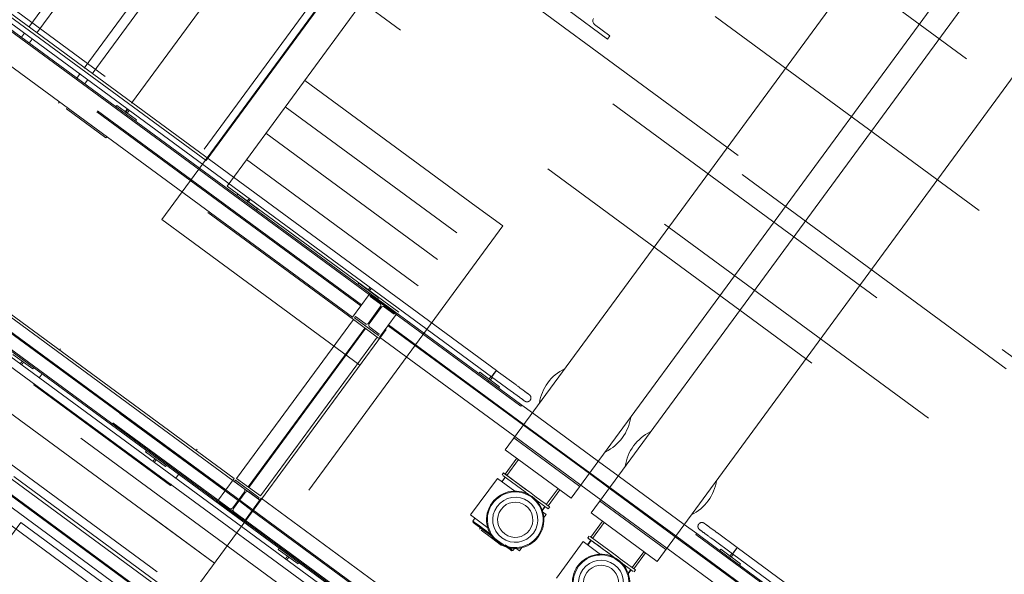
# Model space of a CAD drawing. Header units: metres. Extents: x 135583 to 135939, y 457896 to 458258.
# Tile 489 of 599: x 135761.5 to 135767.51, y 458070.97 to 458074.36. Entities that reach past the tile are written whole.
import ezdxf

# ---------------------------------------------------------------- set-up
doc = ezdxf.new("R2010")
doc.units = ezdxf.units.M
doc.linetypes.add('Hidden', pattern=[4, 2, -2])
doc.layers.add('NIEUWE INSTALLATIE', color=250, linetype='Continuous', lineweight=0)

msp = doc.modelspace()

# ---------------------------------------------------------------- linework, layer by layer
at = {"layer": 'NIEUWE INSTALLATIE', "linetype": 'Hidden'}
for p, q in [((135762.6871, 458071.0428), (135742.7817, 458085.6669)), ((135762.6871, 458071.0428), (135742.7817, 458085.6669)), ((135742.9429, 458085.5485), (135762.6871, 458071.0428)), ((135742.9429, 458085.5485), (135762.6871, 458071.0428)), ((135776.9489, 458067.0152), (135756.3602, 458082.1413)), ((135756.073, 458081.4837), (135768.6135, 458072.2705)), ((135756.073, 458081.4837), (135768.6135, 458072.2705)), ((135755.4478, 458080.9503), (135773.897, 458067.3961)), ((135755.4478, 458080.9503), (135773.897, 458067.3961)), ((135773.4933, 458067.1901), (135758.3637, 458078.3055)), ((135773.4933, 458067.1901), (135758.3637, 458078.3055)), ((135758.2749, 458078.1847), (135773.4045, 458067.0692)), ((135758.2749, 458078.1847), (135773.4045, 458067.0692)), ((135763.5815, 458072.6133), (135759.7735, 458075.411)), ((135763.5815, 458072.6133), (135759.7735, 458075.411)), ((135763.585, 458072.6182), (135759.7815, 458075.4125)), ((135763.585, 458072.6182), (135759.7815, 458075.4125)), ((135760.4089, 458075.1967), (135762.6251, 458073.5685)), ((135760.4089, 458075.1967), (135762.6251, 458073.5685)), ((135762.6358, 458073.4987), (135760.3793, 458075.1564)), ((135762.6358, 458073.4987), (135760.3793, 458075.1564)), ((135762.3664, 458073.1397), (135763.787, 458075.0734)), ((135762.3664, 458073.1397), (135763.787, 458075.0734)), ((135763.9482, 458074.955), (135762.5275, 458073.0213)), ((135763.9482, 458074.955), (135762.5275, 458073.0213)), ((135762.6251, 458073.5685), (135763.4836, 458074.7371)), ((135762.6251, 458073.5685), (135763.4836, 458074.7371)), ((135763.5535, 458074.7478), (135762.6654, 458073.5389)), ((135763.5535, 458074.7478), (135762.6654, 458073.5389)), ((135764.2731, 458074.7148), (135776.0745, 458066.0445)), ((135764.2731, 458074.7148), (135776.0745, 458066.0445)), ((135773.9681, 458067.4928), (135764.2257, 458074.6503)), ((135773.9681, 458067.4928), (135764.2257, 458074.6503)), ((135758.8859, 458074.3252), (135762.7522, 458071.4847)), ((135758.8859, 458074.3252), (135762.7522, 458071.4847)), ((135758.8859, 458074.3252), (135762.7522, 458071.4847)), ((135758.8859, 458074.3252), (135762.7522, 458071.4847)), ((135762.7526, 458071.4851), (135758.8862, 458074.3256)), ((135762.7561, 458071.4899), (135758.8898, 458074.3304)), ((135758.8901, 458074.3309), (135762.7564, 458071.4904)), ((135758.8901, 458074.3309), (135762.7564, 458071.4904)), ((135758.8901, 458074.3309), (135762.7564, 458071.4904)), ((135758.8901, 458074.3309), (135762.7564, 458071.4904)), ((135762.7987, 458071.548), (135758.9927, 458074.3442)), ((135762.7987, 458071.548), (135758.9927, 458074.3442)), ((135762.7987, 458071.548), (135758.9927, 458074.3442)), ((135762.7987, 458071.548), (135758.9927, 458074.3442)), ((135758.8436, 458074.2676), (135762.7099, 458071.4271)), ((135758.8436, 458074.2676), (135762.7099, 458071.4271)), ((135758.8436, 458074.2676), (135762.7099, 458071.4271)), ((135758.8436, 458074.2676), (135762.7099, 458071.4271)), ((135758.6475, 458074.1741), (135770.562, 458065.4208)), ((135758.6475, 458074.1741), (135770.562, 458065.4208)), ((135764.2857, 458073.2187), (135763.238, 458073.9884)), ((135764.2857, 458073.2187), (135763.238, 458073.9884)), ((135764.1673, 458073.0575), (135763.1196, 458073.8272)), ((135764.1673, 458073.0575), (135763.1196, 458073.8272)), ((135764.0489, 458072.8964), (135763.0012, 458073.666)), ((135764.0489, 458072.8964), (135763.0012, 458073.666)), ((135762.6358, 458073.4987), (135762.6654, 458073.5389)), ((135762.6358, 458073.4987), (135762.6654, 458073.5389)), ((135763.9304, 458072.7352), (135762.8828, 458073.5049)), ((135763.9304, 458072.7352), (135762.8828, 458073.5049)), ((135763.812, 458072.574), (135762.7644, 458073.3437)), ((135763.812, 458072.574), (135762.7644, 458073.3437)), ((135762.5509, 458070.8575), (135764.2857, 458073.2187)), ((135762.5509, 458070.8575), (135764.2857, 458073.2187)), ((135763.5353, 458072.5291), (135762.646, 458073.1825)), ((135763.5353, 458072.5291), (135762.646, 458073.1825)), ((135764.4469, 458073.1003), (135764.2857, 458073.2187)), ((135764.4469, 458073.1003), (135764.2857, 458073.2187)), ((135762.3664, 458073.1397), (135762.5275, 458073.0213)), ((135762.3664, 458073.1397), (135762.5275, 458073.0213)), ((135764.4469, 458073.1003), (135762.7121, 458070.739)), ((135764.4469, 458073.1003), (135762.7121, 458070.739)), ((135763.5752, 458072.2516), (135762.5275, 458073.0213)), ((135762.5275, 458073.0213), (135763.5752, 458072.2516)), ((135763.5752, 458072.2516), (135762.5275, 458073.0213)), ((135762.5275, 458073.0213), (135763.5752, 458072.2516)), ((135762.6566, 458070.6681), (135759.921, 458072.678)), ((135762.6566, 458070.6681), (135759.921, 458072.678)), ((135763.6365, 458072.6883), (135763.6318, 458072.6819)), ((135763.6365, 458072.6883), (135763.6318, 458072.6819)), ((135763.6441, 458072.6771), (135763.6385, 458072.6695)), ((135763.6441, 458072.6771), (135763.6385, 458072.6695)), ((135763.6441, 458072.6771), (135763.6385, 458072.6695)), ((135763.6441, 458072.6771), (135763.6385, 458072.6695)), ((135763.7891, 458072.5706), (135763.6441, 458072.6771)), ((135763.7891, 458072.5706), (135763.6441, 458072.6771)), ((135763.7891, 458072.5706), (135763.6441, 458072.6771)), ((135763.7891, 458072.5706), (135763.6441, 458072.6771)), ((135762.6075, 458070.6012), (135759.8718, 458072.6111)), ((135762.6075, 458070.6012), (135759.8718, 458072.6111)), ((135762.611, 458070.6061), (135759.8754, 458072.6159)), ((135762.611, 458070.6061), (135759.8754, 458072.6159)), ((135759.8262, 458072.549), (135762.5619, 458070.5392)), ((135759.8262, 458072.549), (135762.5619, 458070.5392)), ((135762.5517, 458070.5715), (135759.8601, 458072.549)), ((135762.5517, 458070.5715), (135759.8601, 458072.549)), ((135763.5353, 458072.5291), (135762.8227, 458071.5591)), ((135763.5353, 458072.5291), (135762.8227, 458071.5591)), ((135763.7835, 458072.5629), (135763.7891, 458072.5706)), ((135763.7835, 458072.5629), (135763.7891, 458072.5706)), ((135763.7835, 458072.5629), (135763.7891, 458072.5706)), ((135763.7835, 458072.5629), (135763.7891, 458072.5706)), ((135763.7973, 458072.5603), (135763.802, 458072.5667)), ((135763.7973, 458072.5603), (135763.802, 458072.5667)), ((135763.6054, 458072.4776), (135762.8928, 458071.5076)), ((135763.6054, 458072.4776), (135762.8928, 458071.5076)), ((135763.6103, 458072.474), (135762.8977, 458071.5041)), ((135763.6103, 458072.474), (135762.8977, 458071.5041)), ((135764.5729, 458071.885), (135763.747, 458072.4917)), ((135764.5729, 458071.885), (135763.747, 458072.4917)), ((135764.5764, 458071.8898), (135763.7505, 458072.4966)), ((135764.5764, 458071.8898), (135763.7505, 458072.4966)), ((135762.9678, 458071.4526), (135763.6804, 458072.4225)), ((135762.9678, 458071.4526), (135763.6804, 458072.4225)), ((135763.6936, 458072.4128), (135763.6804, 458072.4225)), ((135763.6936, 458072.4128), (135763.6804, 458072.4225)), ((135765.0308, 458071.6639), (135764.628, 458071.9599)), ((135765.0308, 458071.6639), (135764.628, 458071.9599)), ((135764.9758, 458071.589), (135764.5729, 458071.8849)), ((135764.9758, 458071.589), (135764.5729, 458071.8849)), ((135764.9758, 458071.589), (135764.5729, 458071.8849)), ((135764.9758, 458071.589), (135764.5729, 458071.8849)), ((135764.9793, 458071.5938), (135764.5765, 458071.8898)), ((135764.9793, 458071.5938), (135764.5765, 458071.8898)), ((135764.9793, 458071.5938), (135764.5765, 458071.8898)), ((135764.9793, 458071.5938), (135764.5765, 458071.8898)), ((135765.5612, 458068.6211), (135761.2094, 458071.8183)), ((135765.5612, 458068.6211), (135761.2094, 458071.8183)), ((135764.9183, 458071.5108), (135764.5155, 458071.8068)), ((135764.9183, 458071.5108), (135764.5155, 458071.8068)), ((135764.5214, 458071.8148), (135764.9243, 458071.5189)), ((135764.5214, 458071.8148), (135764.9243, 458071.5189)), ((135761.4619, 458071.5707), (135765.5316, 458068.5808)), ((135761.4619, 458071.5707), (135765.5316, 458068.5808)), ((135765.0967, 458071.5001), (135764.9758, 458071.5889)), ((135765.0967, 458071.5001), (135764.9758, 458071.5889)), ((135765.1002, 458071.505), (135764.9794, 458071.5938)), ((135765.1002, 458071.505), (135764.9794, 458071.5938)), ((135765.5547, 458071.2791), (135765.1518, 458071.575)), ((135765.5547, 458071.2791), (135765.1518, 458071.575)), ((135765.4996, 458071.2041), (135765.0967, 458071.5001)), ((135765.4996, 458071.2041), (135765.0967, 458071.5001)), ((135765.4996, 458071.2041), (135765.0967, 458071.5001)), ((135765.4996, 458071.2041), (135765.0967, 458071.5001)), ((135765.5031, 458071.209), (135765.1003, 458071.5049)), ((135765.5031, 458071.209), (135765.1003, 458071.5049)), ((135765.5031, 458071.209), (135765.1003, 458071.5049)), ((135765.5031, 458071.209), (135765.1003, 458071.5049)), ((135762.7523, 458071.4846), (135762.8326, 458071.4256)), ((135762.7523, 458071.4846), (135762.8326, 458071.4256)), ((135762.7564, 458071.4904), (135762.8368, 458071.4313)), ((135762.7564, 458071.4904), (135762.8368, 458071.4313)), ((135762.8368, 458071.4313), (135762.8416, 458071.4278)), ((135762.8368, 458071.4313), (135762.8416, 458071.4278)), ((135762.8368, 458071.4313), (135762.8416, 458071.4278)), ((135762.8368, 458071.4313), (135762.8416, 458071.4278)), ((135765.3674, 458068.3912), (135761.2735, 458071.3989)), ((135765.3674, 458068.3912), (135761.2735, 458071.3989)), ((135762.7058, 458071.4214), (135762.701, 458071.415)), ((135762.7058, 458071.4214), (135762.701, 458071.415)), ((135762.7196, 458071.4187), (135762.7139, 458071.4111)), ((135762.7196, 458071.4187), (135762.7139, 458071.4111)), ((135762.7196, 458071.4187), (135762.7139, 458071.4111)), ((135762.7196, 458071.4187), (135762.7139, 458071.4111)), ((135762.7139, 458071.4111), (135762.859, 458071.3045)), ((135762.7139, 458071.4111), (135762.859, 458071.3045)), ((135762.7139, 458071.4111), (135762.859, 458071.3045)), ((135762.7139, 458071.4111), (135762.859, 458071.3045)), ((135762.8326, 458071.4256), (135762.8374, 458071.4221)), ((135762.8326, 458071.4256), (135762.8374, 458071.4221)), ((135762.8326, 458071.4256), (135762.8374, 458071.4221)), ((135762.8326, 458071.4256), (135762.8374, 458071.4221)), ((135762.8374, 458071.4221), (135762.9178, 458071.363)), ((135762.8374, 458071.4221), (135762.9178, 458071.363)), ((135762.8416, 458071.4278), (135762.9219, 458071.3688)), ((135762.8416, 458071.4278), (135762.9219, 458071.3688)), ((135765.4839, 458069.5752), (135762.9643, 458071.4263)), ((135765.4839, 458069.5752), (135762.9643, 458071.4263)), ((135765.4839, 458069.5752), (135762.9643, 458071.4263)), ((135765.4839, 458069.5752), (135762.9643, 458071.4263)), ((135765.4422, 458071.126), (135765.0376, 458071.4232)), ((135765.4422, 458071.126), (135765.0376, 458071.4232)), ((135765.0452, 458071.43), (135765.4481, 458071.134)), ((135765.0452, 458071.43), (135765.4481, 458071.134)), ((135762.859, 458071.3045), (135762.8646, 458071.3122)), ((135762.859, 458071.3045), (135762.8646, 458071.3122)), ((135762.859, 458071.3045), (135762.8646, 458071.3122)), ((135762.859, 458071.3045), (135762.8646, 458071.3122)), ((135762.9178, 458071.363), (135765.4374, 458069.5119)), ((135762.9178, 458071.363), (135765.4374, 458069.5119)), ((135762.9178, 458071.363), (135765.4374, 458069.5119)), ((135762.9178, 458071.363), (135765.4374, 458069.5119)), ((135765.4378, 458069.5123), (135762.9181, 458071.3635)), ((135765.4413, 458069.5172), (135762.9216, 458071.3683)), ((135762.922, 458071.3688), (135765.4416, 458069.5176)), ((135762.922, 458071.3688), (135765.4416, 458069.5176)), ((135762.922, 458071.3688), (135765.4416, 458069.5176)), ((135762.922, 458071.3688), (135765.4416, 458069.5176)), ((135761.0507, 458070.6733), (135761.5046, 458071.2911)), ((135761.0507, 458070.6733), (135761.5046, 458071.2911)), ((135761.5046, 458071.2911), (135769.5586, 458065.374)), ((135761.5046, 458071.2911), (135769.5586, 458065.374)), ((135762.8666, 458071.2934), (135762.8713, 458071.2998)), ((135762.8666, 458071.2934), (135762.8713, 458071.2998)), ((135762.8755, 458071.3054), (135765.3951, 458069.4543)), ((135762.8755, 458071.3054), (135765.3951, 458069.4543)), ((135762.8755, 458071.3054), (135765.3951, 458069.4543)), ((135762.8755, 458071.3054), (135765.3951, 458069.4543)), ((135766.2667, 458070.6406), (135765.4996, 458071.2041)), ((135766.2667, 458070.6406), (135765.4996, 458071.2041)), ((135766.2702, 458070.6454), (135765.5032, 458071.2089)), ((135766.2702, 458070.6454), (135765.5032, 458071.2089))]:
    msp.add_line(p, q, dxfattribs=at)
at = {"layer": 'NIEUWE INSTALLATIE'}
for p, q in [((135767.6594, 458076.0862), (135764.4622, 458071.7344)), ((135762.6751, 458075.8391), (135761.5541, 458074.3133)), ((135762.7178, 458075.7959), (135761.6025, 458074.2778)), ((135768.0623, 458075.7901), (135764.8652, 458071.4383)), ((135768.1832, 458075.7013), (135764.986, 458071.3495)), ((135761.8917, 458074.0634), (135763.008, 458075.5828)), ((135761.94, 458074.0279), (135763.062, 458075.555)), ((135764.408, 458072.2187), (135759.9756, 458075.4751)), ((135764.3568, 458072.1492), (135759.9245, 458075.4055)), ((135759.9292, 458075.412), (135764.3616, 458072.1556)), ((135759.947, 458075.4362), (135764.3794, 458072.1798)), ((135763.3241, 458075.4051), (135762.1818, 458073.8502)), ((135768.5862, 458075.4053), (135765.389, 458071.0535)), ((135759.7246, 458075.339), (135763.5299, 458072.5432)), ((135764.8452, 458074.4185), (135765.087, 458074.2409)), ((135764.8452, 458074.4185), (135765.087, 458074.2409)), ((135762.8076, 458071.56), (135759.0038, 458074.3547)), ((135765.1012, 458074.2602), (135765.0075, 458074.329)), ((135765.1012, 458074.2602), (135765.0075, 458074.329)), ((135761.527, 458074.2764), (135761.5087, 458074.2515)), ((135765.087, 458074.2409), (135765.1012, 458074.2602)), ((135765.087, 458074.2409), (135765.1012, 458074.2602)), ((135761.5754, 458074.2409), (135761.5571, 458074.216)), ((135765.548, 458069.2861), (135759.0767, 458074.0405)), ((135765.5416, 458069.3281), (135759.0945, 458074.0647)), ((135759.0992, 458074.0711), (135765.5398, 458069.3393)), ((135761.8472, 458074.0029), (135761.8669, 458074.0297)), ((135759.0481, 458074.0015), (135765.5583, 458069.2186)), ((135761.8956, 458073.9673), (135761.9153, 458073.9942)), ((135761.7347, 458073.8497), (135761.7406, 458073.8578)), ((135762.085, 458073.8282), (135762.0909, 458073.8363)), ((135762.0909, 458073.8363), (135762.2118, 458073.7475)), ((135761.7834, 458073.8146), (135761.789, 458073.8223)), ((135762.0251, 458073.637), (135761.7834, 458073.8146)), ((135762.157, 458073.8165), (135762.1433, 458073.7978)), ((135762.1473, 458073.7948), (135762.1594, 458073.8114)), ((135762.1553, 458073.7889), (135762.1473, 458073.7948)), ((135762.1675, 458073.8054), (135762.1553, 458073.7889)), ((135762.2118, 458073.7475), (135762.2058, 458073.7394)), ((135762.0308, 458073.6447), (135762.0251, 458073.637)), ((135762.8237, 458073.2855), (135762.8296, 458073.2935)), ((135762.8296, 458073.2935), (135762.9505, 458073.2047)), ((135762.886, 458073.2521), (135762.8982, 458073.2686)), ((135762.8941, 458073.2462), (135762.886, 458073.2521)), ((135762.9062, 458073.2627), (135762.8941, 458073.2462)), ((135762.9505, 458073.2047), (135762.9446, 458073.1967)), ((135763.5624, 458072.7428), (135763.5683, 458072.7508)), ((135763.5683, 458072.7508), (135763.6892, 458072.662)), ((135763.6247, 458072.7094), (135763.6369, 458072.7259)), ((135763.6328, 458072.7034), (135763.6247, 458072.7094)), ((135763.645, 458072.72), (135763.6328, 458072.7034)), ((135763.6318, 458072.6818), (135763.5299, 458072.5432)), ((135763.6385, 458072.6695), (135763.6965, 458072.6269)), ((135763.6385, 458072.6695), (135763.6965, 458072.6269)), ((135763.6892, 458072.662), (135763.6833, 458072.6539)), ((135763.6997, 458072.6059), (135763.6275, 458072.5076)), ((135763.6997, 458072.6059), (135763.6275, 458072.5076)), ((135763.6323, 458072.504), (135763.7045, 458072.6023)), ((135763.6323, 458072.504), (135763.7045, 458072.6023)), ((135763.7255, 458072.6055), (135763.7835, 458072.5629)), ((135763.7255, 458072.6055), (135763.7835, 458072.5629)), ((135763.5353, 458072.5291), (135763.6804, 458072.4225)), ((135763.5485, 458072.547), (135763.5428, 458072.5393)), ((135763.5485, 458072.547), (135763.5428, 458072.5393)), ((135763.5428, 458072.5393), (135763.6879, 458072.4328)), ((135763.5428, 458072.5393), (135763.6879, 458072.4328)), ((135763.6065, 458072.5044), (135763.5485, 458072.547)), ((135763.6065, 458072.5044), (135763.5485, 458072.547)), ((135763.6955, 458072.4216), (135763.7973, 458072.5602)), ((135763.6935, 458072.4404), (135763.6355, 458072.483)), ((135763.6935, 458072.4404), (135763.6355, 458072.483)), ((135763.6879, 458072.4328), (135763.6935, 458072.4404)), ((135763.6879, 458072.4328), (135763.6935, 458072.4404)), ((135763.6955, 458072.4216), (135764.5213, 458071.8149)), ((135761.7479, 458072.351), (135761.742, 458072.3429)), ((135761.578, 458072.2276), (135761.4572, 458072.3164)), ((135761.5014, 458072.2584), (135761.5136, 458072.275)), ((135761.5136, 458072.275), (135761.5216, 458072.269)), ((135761.5216, 458072.269), (135761.5095, 458072.2525)), ((135761.584, 458072.2357), (135761.578, 458072.2276)), ((135764.408, 458072.2187), (135764.39, 458072.1942)), ((135764.4079, 458072.2187), (135764.5288, 458072.1299)), ((135761.6354, 458072.1979), (135761.6171, 458072.173)), ((135764.3011, 458072.2), (135764.3071, 458072.2081)), ((135764.3071, 458072.2081), (135764.4279, 458072.1193)), ((135764.3616, 458072.1556), (135764.3568, 458072.1492)), ((135764.3569, 458072.1492), (135764.3616, 458072.1556)), ((135764.3616, 458072.1556), (135764.5631, 458072.0076)), ((135764.3635, 458072.1666), (135764.3756, 458072.1832)), ((135764.3715, 458072.1607), (135764.3635, 458072.1666)), ((135764.3837, 458072.1773), (135764.3715, 458072.1607)), ((135764.5002, 458072.091), (135764.3793, 458072.1798)), ((135761.5901, 458072.1362), (135761.5857, 458072.1302)), ((135761.5857, 458072.1302), (135762.4198, 458071.5174)), ((135764.5583, 458072.0012), (135764.3569, 458072.1492)), ((135764.4279, 458072.1193), (135764.422, 458072.1112)), ((135764.5002, 458072.091), (135764.5011, 458072.0904)), ((135764.5631, 458072.0076), (135764.5583, 458072.0012)), ((135764.6279, 458071.9599), (135764.5631, 458072.0076)), ((135762.5761, 458071.7301), (135762.582, 458071.7382)), ((135764.8652, 458071.4383), (135764.4622, 458071.7344)), ((135762.2669, 458071.7215), (135762.2728, 458071.7296)), ((135762.3877, 458071.6327), (135762.2669, 458071.7215)), ((135762.3111, 458071.6636), (135762.3233, 458071.6801)), ((135762.3313, 458071.6742), (135762.3192, 458071.6576)), ((135762.3233, 458071.6801), (135762.3313, 458071.6742)), ((135764.5323, 458071.6829), (135764.4613, 458071.5862)), ((135764.5428, 458071.6752), (135764.4713, 458071.5778)), ((135762.3937, 458071.6408), (135762.3877, 458071.6327)), ((135765.1518, 458071.5751), (135765.0309, 458071.6639)), ((135762.4498, 458071.5583), (135762.4695, 458071.5851)), ((135762.8076, 458071.56), (135762.7058, 458071.4214)), ((135762.9678, 458071.4526), (135762.8227, 458071.5591)), ((135764.2506, 458071.3366), (135764.4141, 458071.559)), ((135764.5203, 458071.481), (135764.4141, 458071.559)), ((135764.4613, 458071.5675), (135764.4407, 458071.5395)), ((135764.4629, 458071.5664), (135764.4423, 458071.5383)), ((135764.4516, 458071.5933), (135764.4427, 458071.5812)), ((135764.5838, 458071.4776), (135764.4475, 458071.5776)), ((135764.5926, 458071.4896), (135764.4564, 458071.5897)), ((135762.4198, 458071.5174), (135762.425, 458071.5246)), ((135762.9643, 458071.4263), (135762.7987, 458071.548)), ((135762.9643, 458071.4263), (135762.7987, 458071.548)), ((135762.8152, 458071.5489), (135762.8096, 458071.5412)), ((135762.8152, 458071.5489), (135762.8096, 458071.5412)), ((135762.8096, 458071.5412), (135762.8676, 458071.4986)), ((135762.8096, 458071.5412), (135762.8676, 458071.4986)), ((135762.9603, 458071.4423), (135762.8152, 458071.5489)), ((135762.9603, 458071.4423), (135762.8152, 458071.5489)), ((135764.713, 458071.4002), (135764.7846, 458071.4975)), ((135764.9243, 458071.5188), (135765.0452, 458071.43)), ((135762.8708, 458071.4776), (135762.7986, 458071.3793)), ((135762.8708, 458071.4776), (135762.7986, 458071.3793)), ((135762.8034, 458071.3758), (135762.8756, 458071.4741)), ((135762.8034, 458071.3758), (135762.8756, 458071.4741)), ((135762.8713, 458071.2998), (135762.9732, 458071.4384)), ((135762.8966, 458071.4773), (135762.9546, 458071.4347)), ((135762.8966, 458071.4773), (135762.9546, 458071.4347)), ((135762.9546, 458071.4347), (135762.9603, 458071.4423)), ((135762.9546, 458071.4347), (135762.9603, 458071.4423)), ((135765.4928, 458069.5873), (135762.9732, 458071.4384)), ((135764.724, 458071.3931), (135764.795, 458071.4898)), ((135762.7099, 458071.4271), (135762.8755, 458071.3055)), ((135762.7099, 458071.4271), (135762.8755, 458071.3055)), ((135762.7776, 458071.3761), (135762.7196, 458071.4187)), ((135762.7776, 458071.3761), (135762.7196, 458071.4187)), ((135764.6873, 458071.3651), (135764.7046, 458071.3887)), ((135764.688, 458071.3627), (135764.7062, 458071.3876)), ((135764.7248, 458071.3739), (135764.7337, 458071.386)), ((135762.8646, 458071.3122), (135762.8066, 458071.3548)), ((135762.8646, 458071.3122), (135762.8066, 458071.3548)), ((135764.2506, 458071.3366), (135764.3569, 458071.2586)), ((135764.2772, 458071.3171), (135764.2645, 458071.2998)), ((135764.7122, 458071.34), (135764.6898, 458071.3565)), ((135764.7122, 458071.34), (135764.6967, 458071.3188)), ((135765.389, 458071.0535), (135764.986, 458071.3495)), ((135764.2645, 458071.2998), (135764.2658, 458071.2914)), ((135764.3114, 458071.2579), (135764.3057, 458071.2503)), ((135765.0561, 458071.298), (135764.9851, 458071.2013)), ((135765.0666, 458071.2903), (135764.9951, 458071.1929)), ((135765.6309, 458071.2231), (135765.5547, 458071.279)), ((135764.3779, 458071.1973), (135764.3154, 458071.2432)), ((135764.4403, 458071.1514), (135764.3779, 458071.1973)), ((135764.9754, 458071.2084), (135764.9665, 458071.1963)), ((135765.1076, 458071.0927), (135764.9714, 458071.1928)), ((135765.1165, 458071.1048), (135764.9802, 458071.2049)), ((135765.6261, 458071.2167), (135765.6309, 458071.2231)), ((135765.8276, 458071.0686), (135765.6261, 458071.2167)), ((135765.6309, 458071.2231), (135765.8323, 458071.0751)), ((135765.7578, 458071.227), (135765.757, 458071.2276)), ((135765.7578, 458071.227), (135765.8787, 458071.1382)), ((135763.0765, 458071.1267), (135763.0825, 458071.1347)), ((135764.5095, 458071.1198), (135764.5199, 458071.1339)), ((135764.5264, 458071.134), (135764.5488, 458071.1176)), ((135764.5644, 458071.1388), (135764.5488, 458071.1176)), ((135764.7745, 458070.9518), (135764.9379, 458071.1742)), ((135765.0441, 458071.0961), (135764.9379, 458071.1742)), ((135764.9851, 458071.1827), (135764.9645, 458071.1547)), ((135764.9864, 458071.1811), (135764.9661, 458071.1535)), ((135765.4481, 458071.134), (135766.2152, 458070.5705)), ((135765.8501, 458071.0993), (135765.7292, 458071.1881)), ((135766.5866, 458070.6182), (135765.8787, 458071.1382)), ((135763.1974, 458071.0379), (135763.0765, 458071.1267)), ((135763.1208, 458071.0687), (135763.133, 458071.0852)), ((135763.141, 458071.0793), (135763.1289, 458071.0628)), ((135763.133, 458071.0852), (135763.141, 458071.0793)), ((135764.5011, 458071.1185), (135764.5095, 458071.1198)), ((135765.2369, 458071.0153), (135765.3084, 458071.1127)), ((135765.2478, 458071.0083), (135765.3189, 458071.105)), ((135765.7719, 458071.1195), (135765.7778, 458071.1276)), ((135765.7778, 458071.1276), (135765.8987, 458071.0387)), ((135765.8276, 458071.0686), (135765.8323, 458071.0751)), ((135765.8323, 458071.0751), (135765.8276, 458071.0686)), ((135765.8323, 458071.0751), (135766.477, 458070.6014)), ((135765.8342, 458071.0861), (135765.8464, 458071.1026)), ((135765.8423, 458071.0802), (135765.8342, 458071.0861)), ((135765.8544, 458071.0967), (135765.8423, 458071.0802)), ((135765.8501, 458071.0993), (135765.8506, 458071.1)), ((135765.8501, 458071.0993), (135766.519, 458070.6078)), ((135765.8644, 458071.1187), (135765.8681, 458071.1238)), ((135763.2033, 458071.0459), (135763.1974, 458071.0379)), ((135765.2438, 458070.9926), (135765.1634, 458071.0517)), ((135766.4658, 458070.5997), (135765.8276, 458071.0686)), ((135765.8987, 458071.0387), (135765.8928, 458071.0307)), ((135765.2111, 458070.9803), (135765.2285, 458071.0039)), ((135765.2118, 458070.9779), (135765.2301, 458071.0027)), ((135765.2486, 458070.9891), (135765.2575, 458071.0012))]:
    msp.add_line(p, q, dxfattribs=at)
at = {"layer": 'NIEUWE INSTALLATIE', "flags": 128}
for points in [[(135764.5288, 458072.1299), (135764.5321, 458072.1275), (135764.5353, 458072.1252), (135764.5385, 458072.1228), (135764.5417, 458072.1205), (135764.5448, 458072.1181), (135764.548, 458072.1158), (135764.5511, 458072.1135), (135764.5542, 458072.1113), (135764.5572, 458072.109), (135764.5602, 458072.1068), (135764.5632, 458072.1047), (135764.566, 458072.1026), (135764.5689, 458072.1005), (135764.5716, 458072.0985), (135764.5743, 458072.0965), (135764.577, 458072.0945), (135764.5795, 458072.0927), (135764.582, 458072.0909), (135764.5843, 458072.0891), (135764.5866, 458072.0874), (135764.5888, 458072.0858), (135764.5909, 458072.0843), (135764.5929, 458072.0828), (135764.5948, 458072.0814), (135764.5966, 458072.0801), (135764.5983, 458072.0788), (135764.5999, 458072.0777), (135764.6014, 458072.0766), (135764.6027, 458072.0756), (135764.6039, 458072.0747), (135764.605, 458072.0739), (135764.606, 458072.0732), (135764.6069, 458072.0726), (135764.6076, 458072.072), (135764.6082, 458072.0716), (135764.6087, 458072.0712), (135764.6091, 458072.0709), (135764.6093, 458072.0708), (135764.6094, 458072.0707)], [(135764.5808, 458072.0318), (135764.5808, 458072.0318), (135764.5806, 458072.032), (135764.5802, 458072.0322), (135764.5798, 458072.0325), (135764.5792, 458072.033), (135764.5785, 458072.0335), (135764.5777, 458072.0341), (135764.5767, 458072.0348), (135764.5757, 458072.0356), (135764.5745, 458072.0364), (135764.5731, 458072.0374), (135764.5717, 458072.0385), (135764.5702, 458072.0396), (135764.5685, 458072.0408), (135764.5667, 458072.0421), (135764.5649, 458072.0435), (135764.5629, 458072.0449), (135764.5608, 458072.0465), (135764.5586, 458072.0481), (135764.5564, 458072.0497), (135764.554, 458072.0515), (135764.5516, 458072.0533), (135764.5491, 458072.0551), (135764.5465, 458072.057), (135764.5438, 458072.059), (135764.541, 458072.061), (135764.5382, 458072.0631), (135764.5353, 458072.0652), (135764.5324, 458072.0673), (135764.5294, 458072.0695), (135764.5264, 458072.0718), (135764.5233, 458072.074), (135764.5202, 458072.0763), (135764.5171, 458072.0786), (135764.5139, 458072.0809), (135764.5107, 458072.0833), (135764.5075, 458072.0856), (135764.5043, 458072.088), (135764.5011, 458072.0903), (135764.5002, 458072.091)], [(135764.5757, 458072.0356), (135764.5765, 458072.035), (135764.5774, 458072.0343), (135764.5783, 458072.0336), (135764.579, 458072.0331), (135764.5796, 458072.0326), (135764.5801, 458072.0323), (135764.5805, 458072.032), (135764.5807, 458072.0319), (135764.5808, 458072.0318)], [(135764.5808, 458072.0318), (135764.5816, 458072.0312), (135764.5824, 458072.0307), (135764.5833, 458072.0302), (135764.5841, 458072.0297), (135764.585, 458072.0293), (135764.5859, 458072.0289), (135764.5868, 458072.0286), (135764.5877, 458072.0283), (135764.5886, 458072.028), (135764.5895, 458072.0277), (135764.5905, 458072.0275), (135764.5914, 458072.0274), (135764.5924, 458072.0272), (135764.5933, 458072.0272), (135764.5943, 458072.0271), (135764.5953, 458072.0271), (135764.5962, 458072.0271), (135764.5972, 458072.0272), (135764.5982, 458072.0273), (135764.5991, 458072.0274), (135764.6001, 458072.0276), (135764.601, 458072.0278), (135764.6019, 458072.0281), (135764.6029, 458072.0284), (135764.6038, 458072.0287), (135764.6047, 458072.0291), (135764.6055, 458072.0295), (135764.6064, 458072.0299), (135764.6073, 458072.0304), (135764.6081, 458072.0309), (135764.6089, 458072.0314), (135764.6097, 458072.032), (135764.6104, 458072.0326), (135764.6112, 458072.0332), (135764.6119, 458072.0338), (135764.6126, 458072.0345), (135764.6132, 458072.0352), (135764.6138, 458072.036), (135764.6144, 458072.0367), (135764.6146, 458072.0369)], [(135764.6094, 458072.0707), (135764.6094, 458072.0707), (135764.6092, 458072.0709), (135764.6088, 458072.0711), (135764.6084, 458072.0715), (135764.6078, 458072.0719), (135764.6071, 458072.0724), (135764.6063, 458072.073), (135764.6053, 458072.0737), (135764.6043, 458072.0745), (135764.604, 458072.0747)], [(135764.6146, 458072.0369), (135764.6151, 458072.0377), (135764.6157, 458072.0385), (135764.6162, 458072.0394), (135764.6166, 458072.0402), (135764.617, 458072.0411), (135764.6174, 458072.042), (135764.6178, 458072.0429), (135764.6181, 458072.0438), (135764.6184, 458072.0447), (135764.6186, 458072.0456), (135764.6188, 458072.0466), (135764.619, 458072.0475), (135764.6191, 458072.0485), (135764.6192, 458072.0495), (135764.6193, 458072.0504), (135764.6193, 458072.0514), (135764.6192, 458072.0524), (135764.6192, 458072.0533), (135764.6191, 458072.0543), (135764.6189, 458072.0552), (135764.6188, 458072.0562), (135764.6185, 458072.0571), (135764.6183, 458072.0581), (135764.618, 458072.059), (135764.6177, 458072.0599), (135764.6173, 458072.0608), (135764.6169, 458072.0617), (135764.6165, 458072.0625), (135764.616, 458072.0634), (135764.6155, 458072.0642), (135764.615, 458072.065), (135764.6144, 458072.0658), (135764.6138, 458072.0665), (135764.6132, 458072.0673), (135764.6125, 458072.068), (135764.6118, 458072.0687), (135764.6111, 458072.0693), (135764.6104, 458072.0699), (135764.6096, 458072.0705), (135764.6094, 458072.0707)], [(135765.6435, 458071.281), (135765.6429, 458071.2803), (135765.6424, 458071.2794), (135765.6419, 458071.2786), (135765.6414, 458071.2778), (135765.641, 458071.2769), (135765.6406, 458071.276), (135765.6403, 458071.2751), (135765.6399, 458071.2742), (135765.6397, 458071.2733), (135765.6394, 458071.2723), (135765.6392, 458071.2714), (135765.6391, 458071.2704), (135765.6389, 458071.2695), (135765.6388, 458071.2685), (135765.6388, 458071.2676), (135765.6388, 458071.2666), (135765.6388, 458071.2656), (135765.6389, 458071.2647), (135765.639, 458071.2637), (135765.6391, 458071.2627), (135765.6393, 458071.2618), (135765.6395, 458071.2609), (135765.6398, 458071.2599), (135765.64, 458071.259), (135765.6404, 458071.2581), (135765.6407, 458071.2572), (135765.6411, 458071.2563), (135765.6416, 458071.2555), (135765.642, 458071.2546), (135765.6425, 458071.2538), (135765.6431, 458071.253), (135765.6436, 458071.2522), (135765.6442, 458071.2514), (135765.6449, 458071.2507), (135765.6455, 458071.25), (135765.6462, 458071.2493), (135765.6469, 458071.2487), (135765.6477, 458071.248), (135765.6484, 458071.2474), (135765.6486, 458071.2473)], [(135765.6772, 458071.2862), (135765.6764, 458071.2868), (135765.6756, 458071.2873), (135765.6748, 458071.2878), (135765.6739, 458071.2882), (135765.6731, 458071.2887), (135765.6722, 458071.289), (135765.6713, 458071.2894), (135765.6704, 458071.2897), (135765.6694, 458071.29), (135765.6685, 458071.2902), (135765.6676, 458071.2904), (135765.6666, 458071.2906), (135765.6657, 458071.2907), (135765.6647, 458071.2908), (135765.6637, 458071.2909), (135765.6628, 458071.2909), (135765.6618, 458071.2909), (135765.6608, 458071.2908), (135765.6599, 458071.2907), (135765.6589, 458071.2906), (135765.658, 458071.2904), (135765.657, 458071.2902), (135765.6561, 458071.2899), (135765.6552, 458071.2896), (135765.6543, 458071.2893), (135765.6534, 458071.2889), (135765.6525, 458071.2885), (135765.6516, 458071.2881), (135765.6508, 458071.2876), (135765.65, 458071.2871), (135765.6492, 458071.2866), (135765.6484, 458071.286), (135765.6476, 458071.2854), (135765.6469, 458071.2848), (135765.6462, 458071.2841), (135765.6455, 458071.2835), (135765.6448, 458071.2827), (135765.6442, 458071.282), (135765.6436, 458071.2813), (135765.6435, 458071.281)], [(135765.6824, 458071.2824), (135765.6816, 458071.283), (135765.6806, 458071.2837), (135765.6797, 458071.2844), (135765.679, 458071.2849), (135765.6784, 458071.2853), (135765.6779, 458071.2857), (135765.6776, 458071.286), (135765.6773, 458071.2861), (135765.6772, 458071.2862)], [(135765.6772, 458071.2862), (135765.6773, 458071.2862), (135765.6775, 458071.286), (135765.6778, 458071.2858), (135765.6782, 458071.2855), (135765.6788, 458071.285), (135765.6795, 458071.2845), (135765.6804, 458071.2839), (135765.6813, 458071.2832), (135765.6824, 458071.2824), (135765.6836, 458071.2815), (135765.6849, 458071.2806), (135765.6863, 458071.2795), (135765.6879, 458071.2784), (135765.6895, 458071.2772), (135765.6913, 458071.2759), (135765.6932, 458071.2745), (135765.6951, 458071.273), (135765.6972, 458071.2715), (135765.6994, 458071.2699), (135765.7017, 458071.2683), (135765.704, 458071.2665), (135765.7065, 458071.2647), (135765.709, 458071.2629), (135765.7116, 458071.261), (135765.7143, 458071.259), (135765.717, 458071.257), (135765.7198, 458071.2549), (135765.7227, 458071.2528), (135765.7256, 458071.2506), (135765.7286, 458071.2485), (135765.7316, 458071.2462), (135765.7347, 458071.244), (135765.7378, 458071.2417), (135765.7409, 458071.2394), (135765.7441, 458071.2371), (135765.7473, 458071.2347), (135765.7505, 458071.2324), (135765.7537, 458071.23), (135765.7569, 458071.2276), (135765.7578, 458071.227)], [(135765.6486, 458071.2473), (135765.6487, 458071.2472), (135765.6489, 458071.2471), (135765.6492, 458071.2469), (135765.6497, 458071.2465), (135765.6502, 458071.2461), (135765.6509, 458071.2456), (135765.6518, 458071.245), (135765.6527, 458071.2443), (135765.6538, 458071.2435), (135765.6541, 458071.2433)], [(135765.7292, 458071.1881), (135765.726, 458071.1904), (135765.7228, 458071.1928), (135765.7196, 458071.1952), (135765.7164, 458071.1975), (135765.7132, 458071.1998), (135765.7101, 458071.2021), (135765.7069, 458071.2044), (135765.7039, 458071.2067), (135765.7008, 458071.2089), (135765.6978, 458071.2111), (135765.6949, 458071.2133), (135765.692, 458071.2154), (135765.6892, 458071.2175), (135765.6864, 458071.2195), (135765.6837, 458071.2215), (135765.6811, 458071.2234), (135765.6785, 458071.2253), (135765.6761, 458071.2271), (135765.6737, 458071.2289), (135765.6714, 458071.2305), (135765.6692, 458071.2322), (135765.6671, 458071.2337), (135765.6651, 458071.2352), (135765.6632, 458071.2366), (135765.6614, 458071.2379), (135765.6597, 458071.2391), (135765.6581, 458071.2403), (135765.6567, 458071.2414), (135765.6553, 458071.2424), (135765.6541, 458071.2433), (135765.653, 458071.2441), (135765.652, 458071.2448), (135765.6511, 458071.2454), (135765.6504, 458071.246), (135765.6498, 458071.2464), (135765.6493, 458071.2468), (135765.649, 458071.247), (135765.6487, 458071.2472), (135765.6486, 458071.2473)]]:
    msp.add_lwpolyline(points, dxfattribs=at)
at = {"layer": 'NIEUWE INSTALLATIE'}
for centre, radius, start, end in [((135764.9498, 458071.9758), 0.2825, 116.41495, 143.696), ((135764.9498, 458071.9758), 0.2825, 143.696, 170.97706), ((135764.9498, 458071.9758), 0.2825, 323.696, 350.97921), ((135764.9498, 458071.9758), 0.2825, 296.41279, 323.696), ((135765.4736, 458071.5909), 0.2825, 116.41387, 143.696), ((135765.4736, 458071.5909), 0.2825, 143.696, 170.97814), ((135765.4736, 458071.5909), 0.2825, 323.696, 350.97814), ((135764.5233, 458071.3075), 0.175, 53.696, 233.696), ((135764.5233, 458071.3075), 0.17, 53.696, 233.696), ((135764.5233, 458071.3075), 0.1375, 53.696, 233.696), ((135764.5233, 458071.3075), 0.175, 233.696, 53.696), ((135764.5233, 458071.3075), 0.17, 233.696, 53.696), ((135764.5233, 458071.3075), 0.1075, 53.696, 233.696), ((135764.5233, 458071.3075), 0.1375, 233.696, 53.696), ((135764.5233, 458071.3075), 0.1075, 233.696, 53.696), ((135765.4736, 458071.5909), 0.2825, 296.41387, 323.696), ((135765.0472, 458070.9227), 0.175, 53.696, 233.696), ((135765.0472, 458070.9227), 0.17, 53.696, 233.696), ((135765.0472, 458070.9227), 0.1375, 53.696, 233.696), ((135765.0472, 458070.9227), 0.1075, 53.696, 233.696), ((135765.0472, 458070.9227), 0.175, 233.696, 53.696), ((135765.0472, 458070.9227), 0.17, 233.696, 53.696), ((135765.0472, 458070.9227), 0.1375, 233.696, 53.696), ((135765.0472, 458070.9227), 0.1075, 233.696, 53.696)]:
    msp.add_arc(centre, radius, start, end, dxfattribs=at)
for centre, major_axis, ratio, start_param, end_param in [((135765.0235, 458074.3508), (-0.0175, 0.0206), 1, 0.231824, 1.80262), ((135765.0235, 458074.3508), (-0.0175, 0.0206), 1, 0.231824, 1.80262), ((135763.6876, 458072.6148), (-0.0089, -0.0121), 1, 1.570796, 3.141593), ((135763.6876, 458072.6148), (-0.0089, -0.0121), 1, 1.570796, 3.141593), ((135763.7166, 458072.5935), (-0.0146, 0.0036), 1, 4.31969, 5.890486), ((135763.7166, 458072.5935), (-0.0146, 0.0036), 1, 4.31969, 5.890486), ((135763.6154, 458072.5164), (-0.0089, -0.0121), 1, 0, 1.570796), ((135763.6154, 458072.5164), (-0.0089, -0.0121), 1, 0, 1.570796), ((135763.6444, 458072.4951), (-0.0089, -0.0121), 1, 4.712389, 6.283185), ((135763.6444, 458072.4951), (-0.0089, -0.0121), 1, 4.712389, 6.283185), ((135764.3937, 458072.1993), (0.0143, 0.0195), 0.000001, 2.189563, 3.926991), ((135764.3937, 458072.1993), (0.0143, 0.0195), 0.000001, 3.141593, 4.455855), ((135764.3937, 458072.1993), (0.0143, 0.0195), 0.000001, 3.141593, 4.094645), ((135764.3937, 458072.1993), (0.0143, 0.0195), 0.000001, 3.141593, 3.944321), ((135764.5926, 458071.4896), (-0.141, 0.1036), 0.000001, 4.712389, 9.686577), ((135762.8587, 458071.4865), (-0.0089, -0.0121), 1, 1.570796, 3.141593), ((135762.8587, 458071.4865), (-0.0089, -0.0121), 1, 1.570796, 3.141593), ((135762.8877, 458071.4652), (-0.0146, 0.0036), 1, 4.31969, 5.890486), ((135762.8877, 458071.4652), (-0.0146, 0.0036), 1, 4.31969, 5.890486), ((135764.5838, 458071.4776), (-0.141, 0.1036), 0.000001, 4.508403, 4.712389), ((135764.5838, 458071.4776), (-0.141, 0.1036), 0.000001, 1.793981, 3.403392), ((135762.7865, 458071.3882), (-0.0089, -0.0121), 1, 0, 1.570796), ((135762.7865, 458071.3882), (-0.0089, -0.0121), 1, 0, 1.570796), ((135762.8155, 458071.3669), (-0.0089, -0.0121), 1, 4.712389, 6.283185), ((135762.8155, 458071.3669), (-0.0089, -0.0121), 1, 4.712389, 6.283185), ((135764.3835, 458071.205), (-0.1177, 0.0864), 0.000001, 4.725712, 7.035661), ((135764.387, 458071.2098), (-0.1225, 0.09), 0.000001, 6.009068, 7.744579), ((135765.1076, 458071.0927), (-0.141, 0.1036), 0.000001, 4.712389, 8.057967), ((135764.387, 458071.2098), (-0.1225, 0.09), 0.000001, 2.225928, 3.284392), ((135765.8644, 458071.1188), (0.0143, 0.0195), 0.000001, 3.403392, 8.901179), ((135765.8644, 458071.1188), (0.0143, 0.0195), 0.000001, 0.916298, 1.832596), ((135765.1165, 458071.1048), (-0.141, 0.1036), 0.000001, 2.879793, 4.712389), ((135765.8644, 458071.1188), (0.0143, 0.0195), 0.000001, 1.912828, 2.356195), ((135765.8644, 458071.1188), (0.0143, 0.0195), 0.000001, 1.926027, 2.186276)]:
    msp.add_ellipse(centre, major_axis=major_axis, ratio=ratio, start_param=start_param, end_param=end_param, dxfattribs=at)
at = {"layer": 'NIEUWE INSTALLATIE', "extrusion": (0, 0, -1)}
for centre, major_axis, ratio, start_param, end_param in [((135764.3936, 458072.1993), (0.0143, 0.0195), 0.000001, 0, 3.926991), ((135764.3936, 458072.1993), (0.0143, 0.0195), 0.000001, 0, 5.063268), ((135764.3936, 458072.1993), (0.0143, 0.0195), 0.000001, 5.331155, 5.497787), ((135764.3936, 458072.1993), (-0.0143, -0.0195), 0.000001, 2.490222, 2.617994), ((135764.3936, 458072.1993), (0.0178, 0.0163), 1, 2.737991, 2.872999), ((135764.3936, 458072.1993), (0.0143, 0.0195), 0.000001, 5.067619, 5.327869), ((135765.8644, 458071.1187), (-0.0143, -0.0195), 0.000001, 4.072259, 10.205354), ((135765.8644, 458071.1187), (-0.0143, -0.0195), 0.000001, 4.539184, 10.467936), ((135765.8644, 458071.1187), (0.0143, 0.0195), 0.000001, 3.926991, 6.283185), ((135765.8644, 458071.1187), (-0.0143, -0.0195), 0.000001, 1.836215, 2.308761), ((135765.8644, 458071.1187), (0.0227, -0.0082), 1, 2.049606, 2.067769)]:
    msp.add_ellipse(centre, major_axis=major_axis, ratio=ratio, start_param=start_param, end_param=end_param, dxfattribs=at)
at = {"layer": 'NIEUWE INSTALLATIE'}
msp.add_ellipse((135764.3835, 458071.205), major_axis=(-0.1177, 0.0864), ratio=0.000001, dxfattribs=at)
for points in [[(135764.4079, 458072.2187), (135764.409, 458072.2179), (135764.4101, 458072.217), (135764.411, 458072.216)], [(135764.3828, 458072.1777), (135764.3816, 458072.1783), (135764.3804, 458072.179), (135764.3793, 458072.1798)], [(135765.8747, 458071.1406), (135765.8752, 458071.1403), (135765.8757, 458071.14), (135765.8762, 458071.1397)], [(135765.8787, 458071.1382), (135765.8776, 458071.139), (135765.8764, 458071.1397), (135765.8752, 458071.1403)], [(135765.8479, 458071.1011), (135765.8474, 458071.1015), (135765.847, 458071.1019), (135765.8466, 458071.1024)], [(135765.847, 458071.1019), (135765.848, 458071.101), (135765.849, 458071.1001), (135765.8501, 458071.0993)]]:
    msp.add_open_spline(points, degree=3, dxfattribs=at)

doc.saveas('drawing.dxf')
